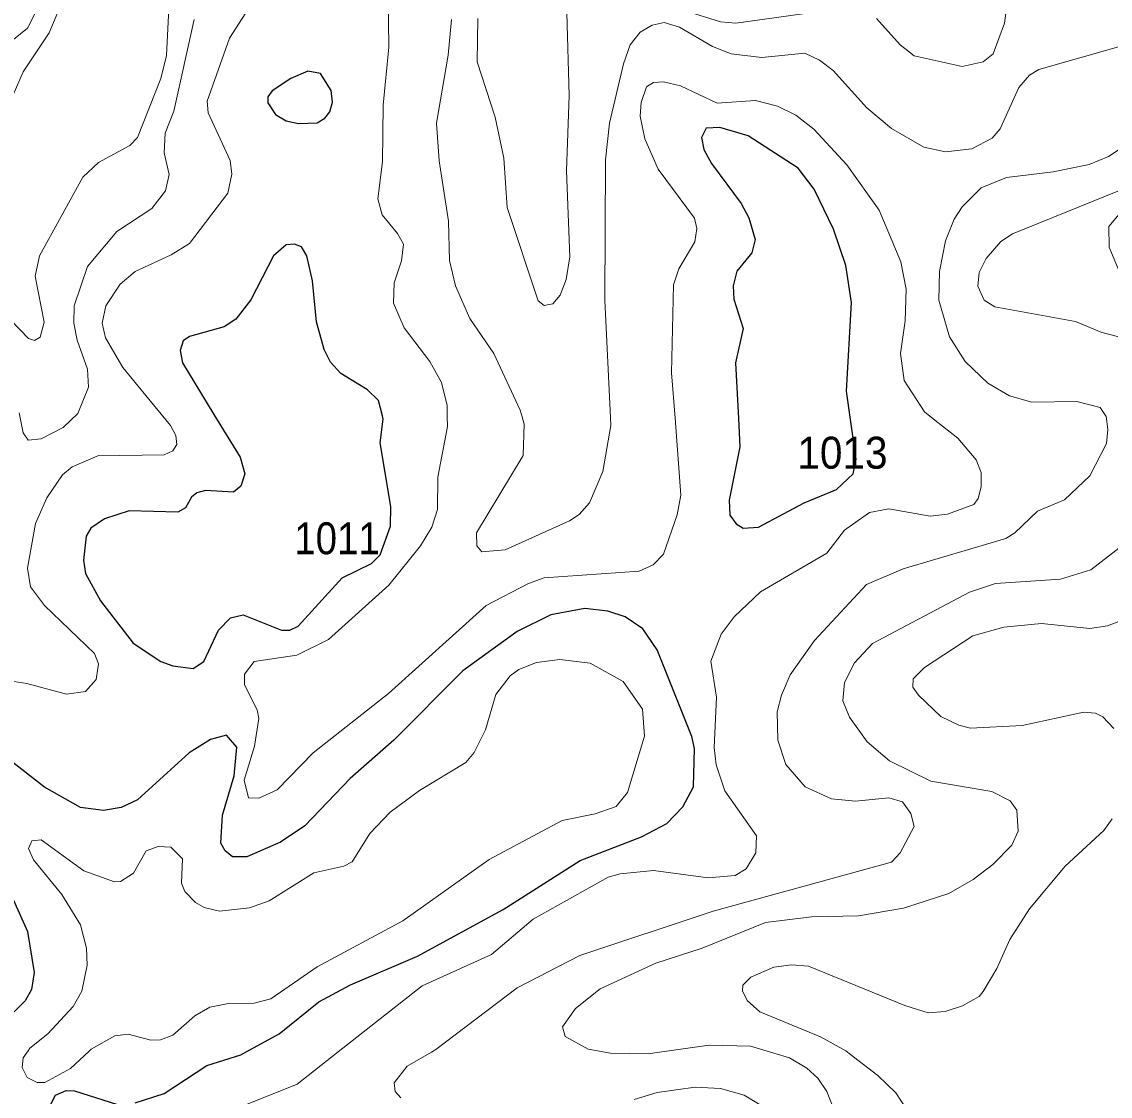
# Model space of a CAD drawing. Extents: x 473.9 to 500, y 7733.1 to 7760.8.
# Drawn here: x 482.147 to 484.875, y 7746.249 to 7748.942 of the extents above; entities that cross this region are included whole.
import ezdxf

# ---------------------------------------------------------------- set-up
doc = ezdxf.new("R2010")
doc.units = 0
doc.header["$LTSCALE"] = 0.032
doc.layers.add('1', color=7, linetype='Continuous', lineweight=25)
doc.layers.add('2', color=7, linetype='Continuous', lineweight=13)
doc.layers.add('21', color=7, linetype='Continuous')

msp = doc.modelspace()

# ---------------------------------------------------------------- linework, layer by layer
at = {"layer": '1'}
for points in [[(482.9218, 7748.7694), (482.8953, 7748.8122), (482.8638, 7748.8181), (482.821, 7748.7998), (482.7741, 7748.7688), (482.7634, 7748.7537), (482.7633, 7748.7384), (482.7825, 7748.7091), (482.809, 7748.6938), (482.8407, 7748.6871), (482.8867, 7748.6886), (482.9067, 7748.7002), (482.9192, 7748.7163), (482.9255, 7748.7403)], [(484.2301, 7747.8092), (484.238, 7747.8458), (484.2237, 7747.9454), (484.2136, 7748.0162), (484.2264, 7748.2386), (484.2118, 7748.331), (484.1814, 7748.4219), (484.133, 7748.5221), (484.0927, 7748.5746), (483.9675, 7748.6559), (483.8958, 7748.6767), (483.8623, 7748.6753), (483.8502, 7748.6513), (483.8558, 7748.6214), (483.8751, 7748.5868), (483.9497, 7748.4859), (483.9691, 7748.4506), (483.9851, 7748.3959), (483.9764, 7748.3629), (483.9392, 7748.3164), (483.9292, 7748.2801), (483.9316, 7748.2462), (483.9545, 7748.1731), (483.9354, 7748.0869), (483.9429, 7747.9475), (483.9467, 7747.8765), (483.9193, 7747.7427), (483.9209, 7747.7054), (483.937, 7747.6837), (483.9544, 7747.6727), (483.9932, 7747.6751), (484.1079, 7747.7364), (484.1889, 7747.7697)], [(483.071, 7747.6774), (483.0718, 7747.727), (483.0446, 7747.8869), (483.0526, 7747.9457), (483.0504, 7747.9544), (483.0408, 7747.9925), (483.0131, 7748.019), (482.9463, 7748.0605), (482.9208, 7748.089), (482.9043, 7748.1208), (482.8855, 7748.1898), (482.8755, 7748.2924), (482.8609, 7748.3548), (482.8475, 7748.3773), (482.8301, 7748.3848), (482.809, 7748.3824), (482.7776, 7748.3552), (482.7212, 7748.2446), (482.6835, 7748.1961), (482.6542, 7748.1771), (482.5674, 7748.1527), (482.5515, 7748.1423), (482.5439, 7748.1177), (482.5495, 7748.087), (482.6283, 7747.9576), (482.6937, 7747.8503), (482.7059, 7747.809), (482.6959, 7747.7779), (482.6775, 7747.7633), (482.6072, 7747.7674), (482.5857, 7747.7616), (482.5722, 7747.7501), (482.5568, 7747.7233), (482.5375, 7747.7132), (482.4159, 7747.716), (482.3541, 7747.6963), (482.32, 7747.6724), (482.3085, 7747.6523), (482.3017, 7747.5927), (482.3062, 7747.5589), (482.344, 7747.4903), (482.4259, 7747.3847), (482.4956, 7747.3384), (482.5252, 7747.3277), (482.5762, 7747.3213), (482.6033, 7747.3383), (482.6394, 7747.4169), (482.6702, 7747.4477), (482.7018, 7747.4553), (482.7973, 7747.4171), (482.8189, 7747.4173), (482.8392, 7747.4267), (482.9497, 7747.548), (483.0229, 7747.5842), (483.0449, 7747.6059)]]:
    msp.add_lwpolyline(points, close=True, dxfattribs=at)
for points in [[(482.4308, 7746.2328), (482.5037, 7746.2564), (482.6103, 7746.3265), (482.696, 7746.3528), (482.7108, 7746.361), (482.7915, 7746.4059), (482.8909, 7746.486), (482.971, 7746.528), (483.1389, 7746.5998), (483.3535, 7746.7173), (483.5465, 7746.8398), (483.6995, 7746.8994), (483.7635, 7746.9322), (483.8035, 7746.974), (483.8299, 7747.0248), (483.8324, 7747.1204), (483.8258, 7747.1506), (483.739, 7747.3677), (483.7033, 7747.4206), (483.6592, 7747.4504), (483.6154, 7747.4643), (483.5582, 7747.4716), (483.4725, 7747.4554), (483.3881, 7747.4135), (483.2523, 7747.3152), (483.0794, 7747.1415), (482.9696, 7747.0453), (482.8559, 7746.927), (482.7949, 7746.8861), (482.7105, 7746.8491), (482.6748, 7746.8489), (482.6566, 7746.8637), (482.6458, 7746.8829), (482.6496, 7746.9531), (482.6792, 7747.0523), (482.6861, 7747.1237), (482.6598, 7747.1536), (482.6196, 7747.1433), (482.5664, 7747.1098), (482.437, 7746.9915), (482.3961, 7746.9727), (482.3514, 7746.9651), (482.2942, 7746.9723), (482.2035, 7747.0234), (482.117, 7747.0917)], [(482.1257, 7746.7401), (482.1612, 7746.6623), (482.1778, 7746.5592), (482.1714, 7746.517), (482.1552, 7746.4886), (482.1275, 7746.4606)], [(482.2197, 7746.2291), (482.231, 7746.2519), (482.2582, 7746.2638), (482.2786, 7746.2623), (482.3869, 7746.2287)]]:
    msp.add_lwpolyline(points, dxfattribs=at)
at = {"layer": '2'}
for points in [[(482.6672, 7748.9006), (482.77, 7749.0614)], [(482.2588, 7749.018), (482.2156, 7748.9141), (482.1499, 7748.816), (482.1252, 7748.7586)], [(484.2892, 7748.9499), (484.3483, 7748.8839), (484.3836, 7748.8564), (484.5035, 7748.8296), (484.5559, 7748.8417), (484.5811, 7748.861), (484.6092, 7748.9386), (484.6209, 7749.027)], [(482.0972, 7748.2174), (482.1634, 7748.1481), (482.1786, 7748.143), (482.1931, 7748.1514), (482.2027, 7748.1889), (482.1803, 7748.3046), (482.1913, 7748.3555), (482.2998, 7748.5523), (482.3394, 7748.5891), (482.4174, 7748.6315), (482.4364, 7748.6515), (482.4954, 7748.7999), (482.5097, 7748.8572), (482.5161, 7748.9914)], [(483.0654, 7749.0035), (483.067, 7748.878), (483.0527, 7748.7329), (483.0511, 7748.5911), (483.039, 7748.498), (483.0497, 7748.4576), (483.0887, 7748.4115), (483.1032, 7748.3845), (483.0987, 7748.3427), (483.0803, 7748.2871), (483.0784, 7748.2363), (483.1054, 7748.1744), (483.1691, 7748.0907), (483.1989, 7748.0376), (483.2125, 7747.9803), (483.213, 7747.9531), (483.2134, 7747.9273), (483.1891, 7747.8001), (483.1884, 7747.7192), (483.1742, 7747.6748), (483.1462, 7747.6287), (483.067, 7747.5296), (482.9157, 7747.3934), (482.836, 7747.3547), (482.7295, 7747.3384), (482.7048, 7747.3071), (482.7047, 7747.2805), (482.7366, 7747.2175), (482.7413, 7747.1956), (482.7302, 7747.1265), (482.7038, 7747.0412), (482.7151, 7746.9966), (482.7406, 7746.9957), (482.787, 7747.0169), (482.8772, 7747.1096), (483.0655, 7747.258), (483.3102, 7747.4793), (483.4171, 7747.5341), (483.4562, 7747.548), (483.694, 7747.5653), (483.7289, 7747.5808), (483.7551, 7747.6076), (483.789, 7747.7064), (483.7987, 7747.7556), (483.784, 7747.9487), (483.7754, 7748.0622), (483.7801, 7748.2825), (483.7933, 7748.3228), (483.8332, 7748.3899), (483.8388, 7748.4238), (483.8323, 7748.4493), (483.7416, 7748.5724), (483.708, 7748.6482), (483.6968, 7748.7055), (483.6989, 7748.7391), (483.7124, 7748.7784), (483.7303, 7748.7898), (483.7553, 7748.791), (483.7976, 7748.7809), (483.8893, 7748.7379), (483.9858, 7748.7443), (484.041, 7748.7302), (484.0865, 7748.7074), (484.132, 7748.6724), (484.2141, 7748.5834), (484.2953, 7748.4692), (484.3494, 7748.3399), (484.3631, 7748.2714), (484.3607, 7748.192), (484.3486, 7748.1102), (484.3578, 7748.0426), (484.4092, 7747.9642), (484.4353, 7747.9437), (484.4928, 7747.8986), (484.5384, 7747.8441), (484.5507, 7747.8118), (484.5513, 7747.7761), (484.5434, 7747.7472), (484.5325, 7747.7323), (484.4667, 7747.7074), (484.423, 7747.7025), (484.3197, 7747.7208), (484.2712, 7747.7117), (484.2084, 7747.6674), (484.164, 7747.6104), (483.9977, 7747.5129), (483.9319, 7747.4503), (483.8997, 7747.4068), (483.8735, 7747.3397), (483.8879, 7747.2491), (483.8817, 7747.1231)], [(482.1257, 7748.897), (482.1608, 7748.9253), (482.1846, 7748.9714)], [(483.2899, 7748.9499), (483.2879, 7748.8415), (483.3334, 7748.7024), (483.355, 7748.5999), (483.3631, 7748.4762), (483.4408, 7748.242), (483.4558, 7748.2308), (483.4773, 7748.2351), (483.4959, 7748.2568), (483.5111, 7748.2959), (483.5205, 7748.3528), (483.5116, 7748.5684), (483.5188, 7748.7571), (483.5126, 7748.9643)], [(483.8064, 7748.9702), (483.8978, 7748.9412), (483.9359, 7748.9382), (484.1397, 7748.9669)], [(482.5791, 7748.9477), (482.5275, 7748.7179), (482.5061, 7748.6626), (482.5033, 7748.6129), (482.5164, 7748.5591), (482.5071, 7748.5179), (482.4724, 7748.4739), (482.3853, 7748.4162), (482.3111, 7748.3282), (482.2782, 7748.2295), (482.2776, 7748.1862), (482.2856, 7748.1438), (482.3114, 7748.0713), (482.3136, 7748.0264), (482.2872, 7747.9602), (482.2871, 7747.96), (482.2506, 7747.9246), (482.1954, 7747.8963), (482.1632, 7747.8936), (482.15, 7747.9114), (482.1402, 7747.9613)], [(483.1931, 7748.5936), (483.1861, 7748.6878), (483.215, 7748.8577), (483.2239, 7748.9476)], [(484.9072, 7748.8826), (484.6953, 7748.822), (484.6719, 7748.8078), (484.6454, 7748.7773), (484.599, 7748.6733), (484.5786, 7748.6496), (484.5277, 7748.6235), (484.4617, 7748.6158), (484.4073, 7748.6271), (484.326, 7748.6744), (484.2643, 7748.7258), (484.1804, 7748.8192), (484.1457, 7748.8453), (484.1088, 7748.8633), (484.0018, 7748.8521), (483.9247, 7748.8612), (483.8776, 7748.8795), (483.795, 7748.9279), (483.7569, 7748.9396), (483.7264, 7748.9334), (483.6963, 7748.916), (483.6716, 7748.8835), (483.6546, 7748.8363), (483.6193, 7748.6879), (483.6094, 7748.5958), (483.6082, 7748.2441), (483.6218, 7747.95), (483.6227, 7747.9299), (483.6026, 7747.8149), (483.5694, 7747.736), (483.544, 7747.7072), (483.5195, 7747.6907), (483.3586, 7747.6183), (483.2997, 7747.6135), (483.287, 7747.6285), (483.2865, 7747.6608), (483.4031, 7747.8549), (483.4055, 7747.9331), (483.4005, 7747.9517), (483.3959, 7747.9685), (483.3299, 7748.11), (483.27, 7748.198), (483.2336, 7748.2799), (483.2189, 7748.3435), (483.2164, 7748.4423), (483.1931, 7748.5936)], [(482.249, 7747.8064), (482.2735, 7747.8261), (482.3372, 7747.8537), (482.5037, 7747.8566), (482.5251, 7747.8666), (482.5355, 7747.8821), (482.5327, 7747.9048), (482.5195, 7747.9299), (482.4958, 7747.9586), (482.3999, 7748.0749), (482.3567, 7748.1497), (482.3479, 7748.1861), (482.3576, 7748.23), (482.3937, 7748.284), (482.4309, 7748.3159), (482.5213, 7748.3574), (482.5669, 7748.3858), (482.6635, 7748.5121), (482.6729, 7748.5602), (482.669, 7748.594), (482.6136, 7748.7131), (482.6112, 7748.7425), (482.6672, 7748.9006)], [(483.1732, 7746.3596), (483.1844, 7746.3662), (483.3882, 7746.5209), (483.5457, 7746.6014), (483.8791, 7746.713), (484.3264, 7746.8358), (484.3483, 7746.8593), (484.3831, 7746.9249), (484.3749, 7746.9575), (484.3539, 7746.9865), (484.3197, 7746.9972), (484.2361, 7746.9884), (484.1761, 7746.9946), (484.1102, 7747.0247), (484.0616, 7747.0803), (484.0414, 7747.1414), (484.04, 7747.2127), (484.0504, 7747.2545), (484.0727, 7747.3053), (484.1336, 7747.3915), (484.2639, 7747.5318), (484.3557, 7747.5706), (484.6127, 7747.647), (484.6355, 7747.6609), (484.6923, 7747.7156), (484.7598, 7747.7438), (484.8234, 7747.8041), (484.8648, 7747.885), (484.8689, 7747.9202), (484.8663, 7747.9404), (484.8647, 7747.9528), (484.8497, 7747.9751), (484.7908, 7747.9902), (484.6783, 7747.9887), (484.6225, 7748.0045), (484.5674, 7748.0362), (484.5114, 7748.09), (484.4721, 7748.1523), (484.4452, 7748.2441), (484.4466, 7748.3163), (484.4621, 7748.393), (484.4835, 7748.4471), (484.5031, 7748.4782), (484.5515, 7748.5255), (484.6149, 7748.5517), (484.7319, 7748.5657), (484.8219, 7748.5838), (484.8706, 7748.6042), (484.9187, 7748.6359)], [(484.9989, 7748.5597), (484.6296, 7748.4104), (484.6007, 7748.391), (484.5637, 7748.3486), (484.5464, 7748.3136), (484.5426, 7748.2792), (484.5584, 7748.2444), (484.5856, 7748.2272), (484.7876, 7748.1904), (484.8531, 7748.1634), (484.9651, 7748.1347)], [(484.8987, 7748.3127), (484.8721, 7748.377), (484.8713, 7748.4285), (484.8971, 7748.4598)], [(482.0497, 7747.3002), (482.1591, 7747.2832), (482.2588, 7747.257), (482.3065, 7747.2635), (482.3336, 7747.2931), (482.3394, 7747.3323), (482.3294, 7747.359), (482.204, 7747.4791), (482.1685, 7747.5258), (482.161, 7747.5724), (482.1815, 7747.6845), (482.2094, 7747.7488), (482.249, 7747.8064)], [(485.0032, 7747.7055), (484.8257, 7747.568), (484.75, 7747.5453), (484.5873, 7747.5342), (484.5218, 7747.5124), (484.2791, 7747.3835), (484.234, 7747.3354), (484.2086, 7747.2862), (484.2041, 7747.2401), (484.2211, 7747.1992), (484.2658, 7747.1372), (484.3212, 7747.0899), (484.4248, 7747.0389), (484.5781, 7747.0127), (484.6236, 7746.9892), (484.6407, 7746.9662), (484.6437, 7746.9136), (484.6279, 7746.8787), (484.5806, 7746.8297), (484.5307, 7746.7919), (484.4697, 7746.7571), (484.3562, 7746.7205), (484.2436, 7746.7015), (484.1262, 7746.6989), (484.0109, 7746.6848), (483.8523, 7746.6204), (483.7357, 7746.5829), (483.5962, 7746.518), (483.5346, 7746.4686), (483.5023, 7746.4232), (483.5082, 7746.3989), (483.5661, 7746.3669), (483.6171, 7746.3583), (483.6223, 7746.3574), (483.7178, 7746.3557), (483.7335, 7746.3579), (483.8695, 7746.3773), (483.9734, 7746.3747), (484.0314, 7746.357), (484.0709, 7746.345), (484.1139, 7746.3194), (484.142, 7746.2945), (484.1645, 7746.2607), (484.1901, 7746.1954)], [(484.8834, 7747.171), (484.856, 7747.1999), (484.8376, 7747.2088), (484.8086, 7747.2112), (484.6542, 7747.1782), (484.524, 7747.1718), (484.4951, 7747.179), (484.45, 7747.2007), (484.3937, 7747.2538), (484.3801, 7747.2739), (484.3809, 7747.2948), (484.409, 7747.3237), (484.5304, 7747.4033), (484.6076, 7747.425), (484.7025, 7747.4339), (484.8231, 7747.421), (484.8681, 7747.4283), (484.9598, 7747.4628)], [(483.8817, 7747.1231), (483.887, 7747.0794), (483.9091, 7747.0144), (483.9881, 7746.9014), (483.9867, 7746.859), (483.9624, 7746.8194), (483.9343, 7746.8022), (483.8666, 7746.7964), (483.7297, 7746.8148), (483.6465, 7746.8068), (483.6165, 7746.7984), (483.4283, 7746.6932), (483.3243, 7746.6041), (483.1506, 7746.5261), (482.94, 7746.3603), (482.8371, 7746.2793), (482.639, 7746.1997)], [(484.3656, 7746.2142), (484.3375, 7746.2576), (484.2924, 7746.301), (484.2204, 7746.3565), (484.212, 7746.3629), (484.1485, 7746.3983), (483.9966, 7746.461), (483.9644, 7746.4892), (483.9531, 7746.5133), (483.9539, 7746.5278), (483.974, 7746.5479), (484.0319, 7746.5728), (484.0754, 7746.5784), (484.1188, 7746.5752), (484.36, 7746.4763), (484.4179, 7746.4578), (484.4613, 7746.4618), (484.5047, 7746.4755), (484.5457, 7746.4988), (484.5561, 7746.5117), (484.5907, 7746.5696), (484.6229, 7746.6419), (484.6719, 7746.7191), (484.7612, 7746.8253), (484.8585, 7746.9153), (484.8794, 7746.9443)], [(483.0964, 7746.2448), (483.0828, 7746.2611), (483.0803, 7746.2825), (483.1128, 7746.3243), (483.1732, 7746.3596)], [(484.0126, 7746.2185), (483.9574, 7746.2514), (483.8979, 7746.2689), (483.8341, 7746.272), (483.7392, 7746.2583), (483.6818, 7746.2408)]]:
    msp.add_lwpolyline(points, dxfattribs=at)
msp.add_lwpolyline([(483.3092, 7747.167), (483.3345, 7747.2556), (483.371, 7747.3027), (483.3923, 7747.3189), (483.4369, 7747.3357), (483.4954, 7747.3436), (483.5714, 7747.3342), (483.6538, 7747.2886), (483.7022, 7747.2191), (483.707, 7747.1517), (483.6644, 7747.0104), (483.6361, 7746.9756), (483.5841, 7746.9565), (483.5012, 7746.9401), (483.3184, 7746.8423), (483.1018, 7746.6884), (482.8872, 7746.5735), (482.7706, 7746.4936), (482.7293, 7746.4827), (482.665, 7746.4818), (482.6179, 7746.4726), (482.5803, 7746.4509), (482.5252, 7746.4022), (482.4943, 7746.3901), (482.4703, 7746.3898), (482.4135, 7746.4045), (482.3799, 7746.4004), (482.3203, 7746.3668), (482.3154, 7746.3622), (482.269, 7746.3183), (482.2046, 7746.2836), (482.1854, 7746.2833), (482.1604, 7746.2963), (482.1479, 7746.3211), (482.15, 7746.3457), (482.1624, 7746.3627), (482.1673, 7746.3694), (482.2124, 7746.4055), (482.2758, 7746.474), (482.2972, 7746.5127), (482.3103, 7746.5774), (482.3089, 7746.6204), (482.2939, 7746.6783), (482.2474, 7746.7549), (482.1761, 7746.8418), (482.1635, 7746.8697), (482.1719, 7746.8888), (482.1957, 7746.8916), (482.3027, 7746.8142), (482.3794, 7746.7867), (482.3944, 7746.7875), (482.4264, 7746.808), (482.4588, 7746.8644), (482.4887, 7746.8751), (482.5204, 7746.8735), (482.5499, 7746.8441), (482.547, 7746.7829), (482.5556, 7746.7621), (482.5825, 7746.7344), (482.604, 7746.7224), (482.6421, 7746.7133), (482.7171, 7746.7212), (482.7668, 7746.7386), (482.8784, 7746.8088), (482.9539, 7746.826), (482.9746, 7746.8367), (483.0192, 7746.9077), (483.0698, 7746.9614), (483.1435, 7747.0154), (483.2597, 7747.0853), (483.2806, 7747.1109)], close=True, dxfattribs=at)

# ---------------------------------------------------------------- texts
at = {"layer": '21'}
for s, width, p in [('1013', 0.95, (484.0904, 7747.8218)), ('1011', 0.9, (482.8298, 7747.6073))]:
    msp.add_text(s, height=0.08, dxfattribs=dict(at, width=width)).set_placement(p)

doc.saveas('drawing.dxf')
